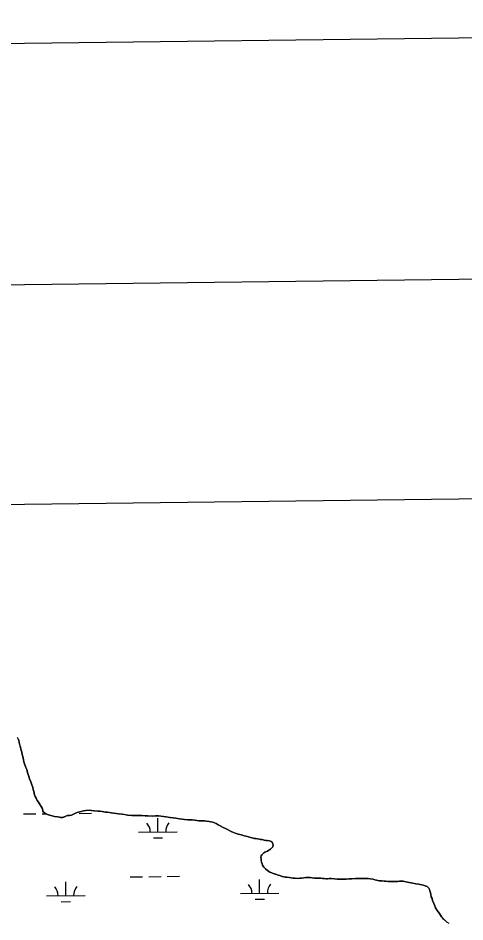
# Model space of a CAD drawing. Extents: x 3704301 to 3742427, y 506229 to 532009.
# Drawn here: x 3736182 to 3737339, y 529086 to 531426 of the extents above; entities that cross this region are included whole.
import ezdxf

# ---------------------------------------------------------------- set-up
doc = ezdxf.new("R2010")
doc.units = 0
for name, color, linetype in [('G-ANNO-NPLT', 7, 'Continuous'), ('V-ANNO-SYMB', 7, 'Continuous'), ('V-GRID-FRAM', 7, 'Continuous'), ('V-TOPO-SHOR', 7, 'Continuous'), ('V-WETL-SWMP', 7, 'Continuous')]:
    doc.layers.add(name, color=color, linetype=linetype)

msp = doc.modelspace()

# ---------------------------------------------------------------- linework, layer by layer
at = {"layer": 'G-ANNO-NPLT'}
msp.add_lwpolyline([(3705179.5, 506812.7), (3741843.4, 507260.7), (3741548.1, 531425.5), (3704884.2, 530977.6)], close=True, dxfattribs=at)
at = {"layer": 'V-ANNO-SYMB'}
msp.add_lwpolyline([(3707921.8, 507471.3), (3741002.5, 507875.5), (3740722.5, 530790.4), (3707641.8, 530386.2), (3707921.8, 507471.3)], dxfattribs=at)
at = {"layer": 'V-GRID-FRAM'}
msp.add_lwpolyline([(3708355.7, 529827.8), (3740022.4, 530214.7), (3740252.5, 512033.3), (3708569.9, 511646.2), (3708355.7, 529827.8)], dxfattribs=at)
at = {"layer": 'V-TOPO-SHOR'}
for points in [[(3736181.5, 529560.4), (3736183.3, 529556.1), (3736184.4, 529550.4), (3736186.3, 529543.3), (3736187.4, 529539), (3736188.8, 529533.6), (3736191, 529525.4), (3736192.2, 529520.1), (3736193.6, 529514.3), (3736195.5, 529506.1), (3736196.6, 529500.8), (3736198.4, 529495.4), (3736201.3, 529486.5), (3736203.9, 529480.8), (3736206.1, 529473.6), (3736209.4, 529462.6), (3736211.5, 529456.5), (3736214.8, 529449), (3736216.6, 529444), (3736219.6, 529434.4), (3736221, 529429.4), (3736222.1, 529423.7), (3736224.3, 529415.8), (3736226.2, 529410.8), (3736228, 529406.5), (3736231.2, 529400.5), (3736234.1, 529396.2), (3736236.7, 529391.9), (3736241, 529385.2), (3736244.2, 529381.2), (3736245.4, 529375.9), (3736245.7, 529372.3), (3736249.7, 529369.1), (3736258, 529364.9), (3736263.3, 529362.8), (3736269.4, 529361.4), (3736276.2, 529359.3), (3736284.5, 529358.3), (3736288.4, 529357.6), (3736291.6, 529356.9), (3736296.6, 529356.9), (3736299.9, 529358), (3736305.2, 529359.8), (3736309.9, 529361.6), (3736314.5, 529362), (3736319.5, 529363.1), (3736328.4, 529366.8), (3736334.5, 529369.7), (3736344.8, 529372.6), (3736350.9, 529373.7), (3736356.6, 529374.8), (3736365.6, 529375.3), (3736372, 529374.9), (3736378.5, 529373.9), (3736388.1, 529373.3), (3736393.1, 529372.9), (3736398.9, 529372.3), (3736407.8, 529370.9), (3736413.5, 529370.2), (3736422.9, 529368.8), (3736428.9, 529368.2), (3736435.7, 529367.1), (3736441.5, 529366.5), (3736450.8, 529365.1), (3736457.9, 529364.1), (3736465.1, 529363), (3736476.2, 529362)], [(3736476.2, 529362), (3736483.7, 529362.1), (3736491.6, 529362.2), (3736503, 529361.9), (3736510.6, 529361.2), (3736517.7, 529361.3), (3736529.5, 529360.6), (3736537.7, 529361), (3736545.6, 529360.7), (3736557.8, 529359.4), (3736564.6, 529358.3), (3736575, 529356.6), (3736582.9, 529356), (3736589.7, 529354.9), (3736599.3, 529353.6), (3736606.1, 529352.5), (3736612.2, 529351.9), (3736621.5, 529350.9), (3736627.3, 529350.9), (3736632.6, 529350.6), (3736639.1, 529349.9), (3736644.1, 529348.9), (3736649.5, 529348.5), (3736658.4, 529347.9), (3736664.5, 529347.9), (3736669.5, 529347.2), (3736676.3, 529346.6), (3736681, 529345.5), (3736686.3, 529344.5), (3736694.6, 529341), (3736699.6, 529337.8), (3736704.6, 529335.3), (3736712.5, 529331.1), (3736718.3, 529328.6), (3736724, 529325.8), (3736733.4, 529320.8), (3736739.5, 529317.7), (3736744.1, 529315.9), (3736751.6, 529313.8), (3736755.9, 529312.8), (3736762.8, 529311.4), (3736767.4, 529309.6), (3736772.1, 529308.6), (3736778.5, 529306.5), (3736783.5, 529304.7), (3736787.8, 529304), (3736793.2, 529302.3), (3736797.2, 529302), (3736801.5, 529301.6), (3736805.8, 529300.6), (3736809.3, 529299.9), (3736813.6, 529299.6), (3736819, 529298.2), (3736823.3, 529297.5), (3736826.9, 529296.8), (3736832.3, 529296.1), (3736836.9, 529294.7), (3736839.8, 529292.6), (3736842.3, 529285.8), (3736841.3, 529280.8), (3736835.6, 529274.7), (3736831.3, 529272.1), (3736827.1, 529270), (3736821, 529266.7), (3736818.2, 529264.9), (3736815.7, 529263.1), (3736813.2, 529260.2), (3736811.1, 529257.3), (3736810.4, 529253.7), (3736810.8, 529248.7), (3736811.5, 529244.8), (3736812.2, 529240.9), (3736813.3, 529236.6), (3736814.8, 529233.7), (3736818.4, 529228.4), (3736822.7, 529223.8), (3736827.4, 529219.9), (3736831, 529217), (3736833.5, 529215.3), (3736838.5, 529213.2), (3736841.8, 529211.7), (3736845.4, 529210.7), (3736851.1, 529209.3), (3736855, 529207.9), (3736859.3, 529206.5), (3736865.4, 529204.4), (3736869.7, 529203.3), (3736873, 529202.7), (3736877.3, 529202), (3736883.3, 529201.3), (3736889.1, 529201), (3736894.1, 529199.9), (3736899.5, 529199.3), (3736907, 529198.9), (3736910.9, 529199.3), (3736915.2, 529199.7), (3736921.6, 529200.8), (3736926.6, 529201.2), (3736933.8, 529201.3), (3736938.1, 529201.3), (3736943.1, 529200.3)], [(3736943.1, 529200.3), (3736949.5, 529199.9), (3736953.8, 529199.6), (3736958.5, 529199.7), (3736965.6, 529199.3), (3736969.9, 529199), (3736974.2, 529199), (3736979.6, 529198), (3736983.2, 529198.4), (3736987.1, 529198.8), (3736992.8, 529198.8), (3736997.1, 529198.5), (3737001.4, 529198.2), (3737008.2, 529197.5), (3737031.6, 529197.1)], [(3737031.6, 529197.1), (3737039, 529198.4), (3737045.8, 529198.4), (3737055.7, 529198.5), (3737060.6, 529199.1), (3737064.3, 529198.5), (3737069.3, 529199.2), (3737073, 529199.2), (3737076.7, 529199.2), (3737082.9, 529198.6), (3737087.8, 529198.7), (3737093.4, 529198.1), (3737100.8, 529196.9), (3737105.8, 529195.7), (3737110.1, 529194.4), (3737116.3, 529193.2), (3737120.6, 529192.6), (3737123.7, 529192.7), (3737129.3, 529192.1), (3737133.6, 529192.1), (3737139.2, 529191.5), (3737149.1, 529190.9), (3737155.9, 529191), (3737165.2, 529191), (3737169.5, 529192.3), (3737173.2, 529192.3), (3737178.8, 529191.7), (3737182.5, 529191.1), (3737189.9, 529189.3), (3737203.6, 529186.9), (3737211.6, 529185.1), (3737219.7, 529184.5), (3737230.8, 529181.4), (3737235.8, 529179.6), (3737240.7, 529177.8), (3737245.1, 529174.1), (3737246.9, 529170.4), (3737247.6, 529167.3), (3737249.5, 529161.7), (3737250.7, 529158.7), (3737251.4, 529151.2), (3737253.9, 529146.9), (3737255.1, 529142), (3737258.3, 529134.6), (3737260.8, 529128.4), (3737262.6, 529122.8), (3737267, 529116.1), (3737269.5, 529113), (3737272.6, 529108), (3737278.2, 529099.4), (3737282, 529095.7), (3737285.7, 529092), (3737291.3, 529086.5), (3737296.9, 529083.4)]]:
    msp.add_lwpolyline(points, dxfattribs=at)
at = {"layer": 'V-WETL-SWMP'}
for p, q in [((3736181.5, 529560.4), (3736179.7, 529563.6)), ((3736183.3, 529556.1), (3736181.5, 529560.4)), ((3736184.4, 529550.4), (3736183.3, 529556.1)), ((3736187.4, 529539), (3736184.4, 529550.4)), ((3736188.8, 529533.6), (3736187.4, 529539)), ((3736191, 529525.4), (3736188.8, 529533.6)), ((3736192.2, 529520.1), (3736191, 529525.4)), ((3736193.6, 529514.3), (3736192.2, 529520.1)), ((3736195.5, 529506.1), (3736193.6, 529514.3)), ((3736196.6, 529500.8), (3736195.5, 529506.1)), ((3736198.4, 529495.4), (3736196.6, 529500.8)), ((3736201.3, 529486.5), (3736198.4, 529495.4)), ((3736203.9, 529480.8), (3736201.3, 529486.5)), ((3736206.1, 529473.6), (3736203.9, 529480.8)), ((3736209.4, 529462.6), (3736206.1, 529473.6)), ((3736211.5, 529456.5), (3736209.4, 529462.6)), ((3736214.8, 529449), (3736211.5, 529456.5)), ((3736216.6, 529444), (3736214.8, 529449)), ((3736219.6, 529434.4), (3736216.6, 529444)), ((3736221, 529429.4), (3736219.6, 529434.4)), ((3736222.1, 529423.7), (3736221, 529429.4)), ((3736224.3, 529415.8), (3736222.1, 529423.7)), ((3736226.2, 529410.8), (3736224.3, 529415.8)), ((3736228, 529406.5), (3736226.2, 529410.8)), ((3736231.2, 529400.5), (3736228, 529406.5)), ((3736234.1, 529396.2), (3736231.2, 529400.5)), ((3736236.7, 529391.9), (3736234.1, 529396.2)), ((3736241, 529385.2), (3736236.7, 529391.9)), ((3736244.3, 529381.2), (3736241, 529385.2)), ((3736245.4, 529375.9), (3736244.3, 529381.2)), ((3736245.7, 529372.3), (3736245.4, 529375.9)), ((3736249.7, 529369.1), (3736245.7, 529372.3)), ((3736344.8, 529372.6), (3736334.5, 529369.7)), ((3736350.9, 529373.7), (3736344.8, 529372.6)), ((3736356.6, 529374.8), (3736350.9, 529373.7)), ((3736365.6, 529375.3), (3736356.6, 529374.8)), ((3736372, 529374.9), (3736365.6, 529375.3)), ((3736378.5, 529373.9), (3736372, 529374.9)), ((3736388.1, 529373.3), (3736378.5, 529373.9)), ((3736393.1, 529372.9), (3736388.1, 529373.3)), ((3736398.9, 529372.3), (3736393.1, 529372.9)), ((3736407.8, 529370.9), (3736398.9, 529372.3)), ((3736413.5, 529370.2), (3736407.8, 529370.9)), ((3736195.9, 529365.8), (3736227.9, 529366.2)), ((3736243.9, 529366.4), (3736254.8, 529366.5)), ((3736258, 529364.9), (3736249.7, 529369.1)), ((3736263.3, 529362.8), (3736258, 529364.9)), ((3736269.4, 529361.4), (3736263.3, 529362.8)), ((3736276.2, 529359.3), (3736269.4, 529361.4)), ((3736284.5, 529358.3), (3736276.2, 529359.3)), ((3736288.4, 529357.6), (3736284.5, 529358.3)), ((3736291.6, 529356.9), (3736288.4, 529357.6)), ((3736296.6, 529356.9), (3736291.6, 529356.9)), ((3736305.2, 529359.8), (3736296.6, 529356.9)), ((3736309.9, 529361.6), (3736305.2, 529359.8)), ((3736314.5, 529362), (3736309.9, 529361.6)), ((3736319.5, 529363.1), (3736314.5, 529362)), ((3736328.4, 529366.8), (3736319.5, 529363.1)), ((3736334.5, 529369.7), (3736328.4, 529366.8)), ((3736339.9, 529367.5), (3736371.9, 529367.9)), ((3736422.9, 529368.8), (3736413.5, 529370.2)), ((3736428.9, 529368.2), (3736422.9, 529368.8)), ((3736435.7, 529367.1), (3736428.9, 529368.2)), ((3736441.5, 529366.5), (3736435.7, 529367.1)), ((3736450.8, 529365.1), (3736441.5, 529366.5)), ((3736465.1, 529363), (3736450.8, 529365.1)), ((3736476.2, 529362), (3736465.1, 529363)), ((3736491.6, 529362.2), (3736476.2, 529362)), ((3736503, 529361.9), (3736491.6, 529362.2)), ((3736510.6, 529361.2), (3736503, 529361.9)), ((3736517.7, 529361.3), (3736510.6, 529361.2)), ((3736529.5, 529360.6), (3736517.7, 529361.3)), ((3736537.7, 529361), (3736529.5, 529360.6)), ((3736545.6, 529360.7), (3736537.7, 529361)), ((3736543.8, 529319.3), (3736543.4, 529355.3)), ((3736557.8, 529359.4), (3736545.6, 529360.7)), ((3736564.6, 529358.3), (3736557.8, 529359.4)), ((3736575, 529356.6), (3736564.6, 529358.3)), ((3736582.9, 529356), (3736575, 529356.6)), ((3736589.7, 529354.9), (3736582.9, 529356)), ((3736599.3, 529353.6), (3736589.7, 529354.9)), ((3736606.1, 529352.5), (3736599.3, 529353.6)), ((3736612.2, 529351.9), (3736606.1, 529352.5)), ((3736621.5, 529350.9), (3736612.2, 529351.9)), ((3736627.3, 529350.9), (3736621.5, 529350.9)), ((3736632.6, 529350.6), (3736627.3, 529350.9)), ((3736639.1, 529349.9), (3736632.6, 529350.6)), ((3736644.1, 529348.9), (3736639.1, 529349.9)), ((3736649.5, 529348.5), (3736644.1, 529348.9)), ((3736658.4, 529347.9), (3736649.5, 529348.5)), ((3736664.5, 529347.9), (3736658.4, 529347.9)), ((3736669.5, 529347.2), (3736664.5, 529347.9)), ((3736676.3, 529346.6), (3736669.5, 529347.2)), ((3736681, 529345.5), (3736676.3, 529346.6)), ((3736686.3, 529344.5), (3736681, 529345.5)), ((3736694.6, 529341), (3736686.3, 529344.5)), ((3736699.6, 529337.8), (3736694.6, 529341)), ((3736704.6, 529335.3), (3736699.6, 529337.8)), ((3736712.5, 529331.1), (3736704.6, 529335.3)), ((3736718.3, 529328.6), (3736712.5, 529331.1)), ((3736724, 529325.8), (3736718.3, 529328.6)), ((3736733.4, 529320.8), (3736724, 529325.8)), ((3736493.8, 529318.7), (3736593.8, 529319.9)), ((3736532, 529303.7), (3736556, 529304)), ((3736739.5, 529317.7), (3736733.4, 529320.8)), ((3736744.1, 529315.9), (3736739.5, 529317.7)), ((3736751.6, 529313.8), (3736744.1, 529315.9)), ((3736755.9, 529312.8), (3736751.6, 529313.8)), ((3736762.8, 529311.4), (3736755.9, 529312.8)), ((3736767.4, 529309.6), (3736762.8, 529311.4)), ((3736772.1, 529308.6), (3736767.4, 529309.6)), ((3736778.5, 529306.5), (3736772.1, 529308.6)), ((3736783.5, 529304.7), (3736778.5, 529306.5)), ((3736787.8, 529304), (3736783.5, 529304.7)), ((3736793.2, 529302.3), (3736787.8, 529304)), ((3736797.2, 529302), (3736793.2, 529302.3)), ((3736801.5, 529301.6), (3736797.2, 529302)), ((3736805.8, 529300.6), (3736801.5, 529301.6)), ((3736809.3, 529299.9), (3736805.8, 529300.6)), ((3736813.6, 529299.6), (3736809.3, 529299.9)), ((3736819, 529298.2), (3736813.6, 529299.6)), ((3736823.3, 529297.5), (3736819, 529298.2)), ((3736826.9, 529296.8), (3736823.3, 529297.5)), ((3736832.3, 529296.1), (3736826.9, 529296.8)), ((3736836.9, 529294.7), (3736832.3, 529296.1)), ((3736835.6, 529274.7), (3736841.3, 529280.8)), ((3736839.8, 529292.6), (3736836.9, 529294.7)), ((3736842.3, 529285.8), (3736839.8, 529292.6)), ((3736841.3, 529280.8), (3736842.3, 529285.8)), ((3736810.4, 529253.7), (3736811.1, 529257.3)), ((3736811.1, 529257.3), (3736813.2, 529260.2)), ((3736813.2, 529260.2), (3736815.7, 529263.1)), ((3736815.7, 529263.1), (3736818.2, 529264.9)), ((3736818.2, 529264.9), (3736821, 529266.7)), ((3736821, 529266.7), (3736827.1, 529270)), ((3736827.1, 529270), (3736831.3, 529272.1)), ((3736831.3, 529272.1), (3736835.6, 529274.7)), ((3736810.8, 529248.7), (3736810.4, 529253.7)), ((3736812.2, 529240.9), (3736810.8, 529248.7)), ((3736813.3, 529236.6), (3736812.2, 529240.9)), ((3736814.8, 529233.7), (3736813.3, 529236.6)), ((3736818.4, 529228.4), (3736814.8, 529233.7)), ((3736822.7, 529223.8), (3736818.4, 529228.4)), ((3736827.4, 529219.9), (3736822.7, 529223.8)), ((3736831, 529217), (3736827.4, 529219.9)), ((3736833.5, 529215.3), (3736831, 529217)), ((3736838.5, 529213.2), (3736833.5, 529215.3)), ((3736841.8, 529211.7), (3736838.5, 529213.2)), ((3736845.4, 529210.7), (3736841.8, 529211.7)), ((3736851.1, 529209.3), (3736845.4, 529210.7)), ((3736855, 529207.9), (3736851.1, 529209.3)), ((3736859.3, 529206.5), (3736855, 529207.9)), ((3736305.3, 529154.5), (3736304.9, 529190.5)), ((3736471.8, 529203), (3736503.8, 529203.3)), ((3736519.8, 529203.5), (3736551.8, 529203.9)), ((3736567.8, 529204.1), (3736599.8, 529204.5)), ((3736807.2, 529160.6), (3736806.8, 529196.6)), ((3736865.4, 529204.4), (3736859.3, 529206.5)), ((3736869.7, 529203.3), (3736865.4, 529204.4)), ((3736873, 529202.7), (3736869.7, 529203.3)), ((3736877.3, 529202), (3736873, 529202.7)), ((3736883.3, 529201.3), (3736877.3, 529202)), ((3736889.1, 529201), (3736883.3, 529201.3)), ((3736894.1, 529199.9), (3736889.1, 529201)), ((3736899.5, 529199.3), (3736894.1, 529199.9)), ((3736907, 529198.9), (3736899.5, 529199.3)), ((3736910.9, 529199.3), (3736907, 529198.9)), ((3736915.2, 529199.7), (3736910.9, 529199.3)), ((3736921.6, 529200.8), (3736915.2, 529199.7)), ((3736926.6, 529201.2), (3736921.6, 529200.8)), ((3736938.1, 529201.3), (3736926.6, 529201.2)), ((3736943.1, 529200.3), (3736938.1, 529201.3)), ((3736949.5, 529199.9), (3736943.1, 529200.3)), ((3736953.8, 529199.6), (3736949.5, 529199.9)), ((3736958.5, 529199.7), (3736953.8, 529199.6)), ((3736965.6, 529199.3), (3736958.5, 529199.7)), ((3736969.9, 529199), (3736965.6, 529199.3)), ((3736974.2, 529199), (3736969.9, 529199)), ((3736979.6, 529198), (3736974.2, 529199)), ((3736983.2, 529198.4), (3736979.6, 529198)), ((3736987.1, 529198.8), (3736983.2, 529198.4)), ((3736992.8, 529198.8), (3736987.1, 529198.8)), ((3737001.4, 529198.2), (3736992.8, 529198.8)), ((3737008.2, 529197.5), (3737001.4, 529198.2)), ((3737031.6, 529197.1), (3737008.2, 529197.5)), ((3737039, 529198.4), (3737031.6, 529197.1)), ((3737055.7, 529198.5), (3737039, 529198.4)), ((3737060.6, 529199.1), (3737055.7, 529198.5)), ((3737064.3, 529198.5), (3737060.6, 529199.1)), ((3737069.3, 529199.2), (3737064.3, 529198.5)), ((3737076.7, 529199.2), (3737069.3, 529199.2)), ((3737082.9, 529198.6), (3737076.7, 529199.2)), ((3737087.8, 529198.7), (3737082.9, 529198.6)), ((3737093.4, 529198.1), (3737087.8, 529198.7)), ((3737100.8, 529196.9), (3737093.4, 529198.1)), ((3737105.8, 529195.7), (3737100.8, 529196.9)), ((3737110.1, 529194.4), (3737105.8, 529195.7)), ((3737116.3, 529193.2), (3737110.1, 529194.4)), ((3737120.6, 529192.6), (3737116.3, 529193.2)), ((3737123.7, 529192.7), (3737120.6, 529192.6)), ((3737129.3, 529192.1), (3737123.7, 529192.7)), ((3737133.6, 529192.1), (3737129.3, 529192.1)), ((3737139.2, 529191.5), (3737133.6, 529192.1)), ((3737149.1, 529190.9), (3737139.2, 529191.5)), ((3737165.2, 529191), (3737149.1, 529190.9)), ((3737169.5, 529192.3), (3737165.2, 529191)), ((3737173.2, 529192.3), (3737169.5, 529192.3)), ((3737178.8, 529191.7), (3737173.2, 529192.3)), ((3737182.5, 529191.1), (3737178.8, 529191.7)), ((3737189.9, 529189.3), (3737182.5, 529191.1)), ((3737203.6, 529186.9), (3737189.9, 529189.3)), ((3737211.6, 529185.1), (3737203.6, 529186.9)), ((3737219.7, 529184.5), (3737211.6, 529185.1)), ((3737230.8, 529181.4), (3737219.7, 529184.5)), ((3736757.2, 529160), (3736857.2, 529161.2)), ((3737240.7, 529177.8), (3737230.8, 529181.4)), ((3737245.1, 529174.1), (3737240.7, 529177.8)), ((3737246.9, 529170.4), (3737245.1, 529174.1)), ((3737247.6, 529167.3), (3737246.9, 529170.4)), ((3737249.5, 529161.7), (3737247.6, 529167.3)), ((3737250.7, 529158.7), (3737249.5, 529161.7)), ((3736255.3, 529153.9), (3736355.3, 529155.1)), ((3736293.5, 529138.9), (3736317.5, 529139.2)), ((3736795.4, 529145), (3736819.4, 529145.3)), ((3737251.4, 529151.2), (3737250.7, 529158.7)), ((3737253.9, 529146.9), (3737251.4, 529151.2)), ((3737255.1, 529142), (3737253.9, 529146.9)), ((3737258.3, 529134.6), (3737255.1, 529142)), ((3737260.8, 529128.4), (3737258.3, 529134.6)), ((3737262.6, 529122.8), (3737260.8, 529128.4)), ((3737267, 529116.1), (3737262.6, 529122.8)), ((3737269.5, 529113), (3737267, 529116.1)), ((3737272.6, 529108), (3737269.5, 529113)), ((3737278.2, 529099.4), (3737272.6, 529108)), ((3737291.3, 529086.5), (3737278.2, 529099.4))]:
    msp.add_line(p, q, dxfattribs=at)
for centre, start, end in [((3736488.6, 529319.1), 359.9282, 41.4719), ((3736599, 529320.4), 139.9282, 181.4719), ((3736752, 529160.4), 359.9282, 41.4719), ((3736862.4, 529161.8), 139.9282, 181.4719), ((3736250.1, 529154.3), 359.9282, 41.4719), ((3736360.6, 529155.6), 139.9282, 181.4719)]:
    msp.add_arc(centre, 35.2, start, end, dxfattribs=at)

doc.saveas('drawing.dxf')
